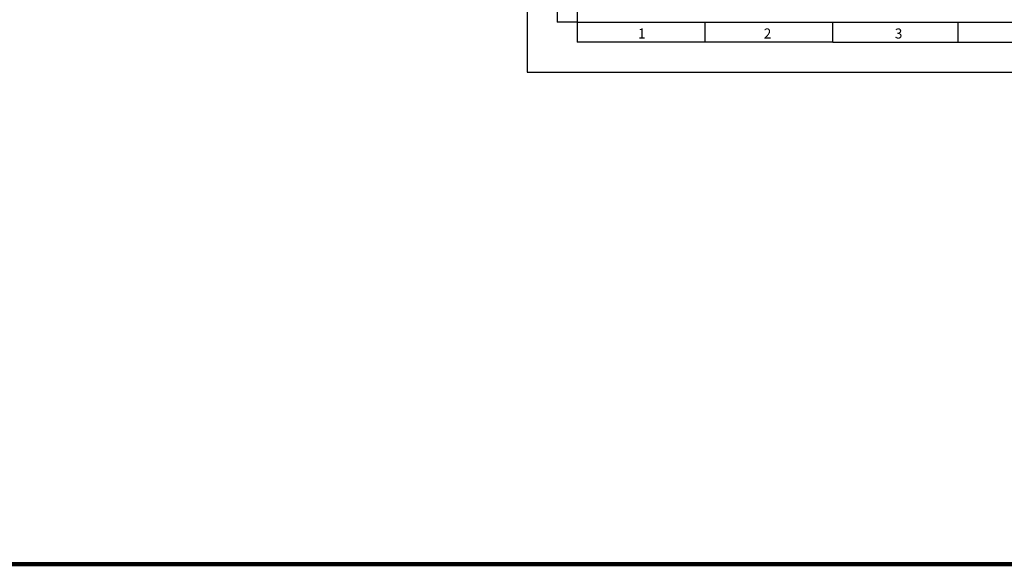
# Model space of a CAD drawing. Header units: millimetres. Extents: x -559 to 10735, y -2326 to 222.
# Tile 567 of 656: x 6465 to 6853, y -2326 to -2111. Entities that reach past the tile are written whole.
import ezdxf

# ---------------------------------------------------------------- set-up
doc = ezdxf.new("R2010")
doc.units = ezdxf.units.MM
doc.header["$LTSCALE"] = 4
doc.layers.add('Limite do Plano', color=255, linetype='Continuous')
doc.layers.add('Modelo', color=251, linetype='Continuous')

msp = doc.modelspace()

# ---------------------------------------------------------------- linework, layer by layer
at = {"layer": 'Limite do Plano', "lineweight": 200}
msp.add_lwpolyline([(6202.99, -403.54), (7713.8, -403.54), (7713.8, -2326.04), (6202.99, -2326.04)], close=True, dxfattribs=at)
at = {"layer": 'Modelo'}
for p, q in [((6676.63, -2033.01), (6676.63, -2112.1)), ((6676.63, -2033.01), (6676.63, -2112.1)), ((6684.54, -2112.1), (6676.63, -2112.1)), ((6684.54, -2112.1), (6684.54, -2120.01)), ((6734.96, -2120.01), (6734.96, -2112.1)), ((6785.38, -2120.01), (6785.38, -2112.1)), ((6834.81, -2120.01), (6834.81, -2112.1)), ((6785.38, -2120.01), (6684.54, -2120.01)), ((6785.38, -2120.01), (7232.25, -2120.01)), ((6785.38, -2120.01), (6884.25, -2120.01))]:
    msp.add_line(p, q, dxfattribs=at)
for points in [[(6664.77, -2131.87), (7252.02, -2131.87), (7252.02, -1716.64), (6664.77, -1716.64)], [(6684.54, -2112.1), (7232.25, -2112.1), (7232.25, -1736.41), (6684.54, -1736.41)]]:
    msp.add_lwpolyline(points, close=True, dxfattribs=at)

# ---------------------------------------------------------------- texts
at = {"layer": 'Modelo', "char_height": 3.95, "attachment_point": 1}
for s, insert in [('1', (6708.5, -2114.59)), ('2', (6758.08, -2114.59)), ('3', (6809.76, -2114.59))]:
    msp.add_mtext_dynamic_manual_height_columns(s, width=54.2922, gutter_width=19.77, heights=[0], dxfattribs=dict(at, insert=insert))

doc.saveas('drawing.dxf')
